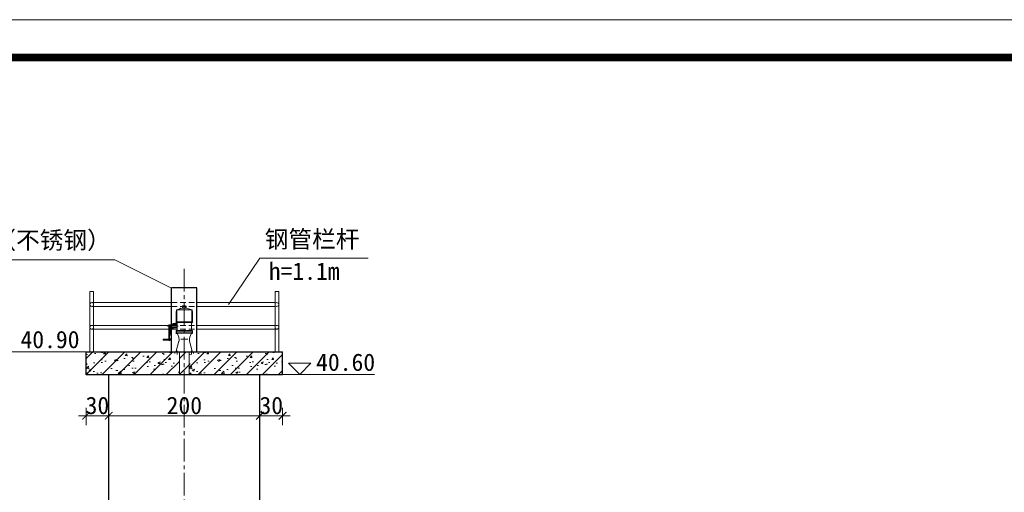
# Model space of a CAD drawing. Extents: x -27255 to 1448651, y 31034 to 8081248.
# Tile 283 of 580: x 583859 to 583989, y 3865159 to 3865222. Entities that reach past the tile are written whole.
import ezdxf
from ezdxf.lldxf.tags import DXFTag

# ---------------------------------------------------------------- set-up
doc = ezdxf.new("R2010")
doc.units = 0
doc.header["$PDMODE"] = 32
doc.header["$PDSIZE"] = 0.2
doc.linetypes.add('CENTER2', pattern=[1.125, 0.75, -0.125, 0.125, -0.125])
doc.linetypes.add('HIDDEN', pattern=[0.375, 0.25, -0.125])
doc.layers.get('0').update_dxf_attribs({"linetype": 'CONTINUOUS'})
doc.layers.get('Defpoints').update_dxf_attribs({"linetype": 'CONTINUOUS'})
for name, color, linetype, lineweight in [('0.09中心线', 1, 'DASHDOT2', 9), ('0.09标注线', 3, 'CONTINUOUS', 9), ('0.13填充', 8, 'CONTINUOUS', 9), ('0.13文字', 3, 'CONTINUOUS', 13), ('0.13轮廓', 4, 'CONTINUOUS', 13), ('0.15红线', 1, 'CONTINUOUS', 15), ('0.30粗线', 7, 'CONTINUOUS', 30), ('图框', 7, 'CONTINUOUS', 20), ('细实线', 3, 'CONTINUOUS', 20), ('细线', 7, 'CONTINUOUS', 15)]:
    doc.layers.add(name, color=color, linetype=linetype, lineweight=lineweight)
doc.styles.add('-仿宋_GB2312', font='FangSong_GB2312.ttf')
tags = doc.linetypes.add('DASHDOT2', pattern=[0.5, 0.25, -0.125, 0, -0.125]).pattern_tags.tags
tags[10:11] = [DXFTag(74, 4), DXFTag(75, 0), DXFTag(340, '0'), DXFTag(46, 1.0), DXFTag(50, 0.0), DXFTag(44, 0.0), DXFTag(45, 0.0)]
tags[8:9] = [DXFTag(74, 4), DXFTag(75, 0), DXFTag(340, '0'), DXFTag(46, 1.0), DXFTag(50, 0.0), DXFTag(44, 0.0), DXFTag(45, 0.0)]
tags[6:7] = [DXFTag(74, 4), DXFTag(75, 0), DXFTag(340, '0'), DXFTag(46, 1.0), DXFTag(50, 0.0), DXFTag(44, 0.0), DXFTag(45, 0.0)]
tags[4:5] = [DXFTag(74, 4), DXFTag(75, 0), DXFTag(340, '0'), DXFTag(46, 1.0), DXFTag(50, 0.0), DXFTag(44, 0.0), DXFTag(45, 0.0)]
doc.dimstyles.new('zzzz STANDARD', dxfattribs={"dimtxt": 2.3, "dimasz": 1, "dimexe": 1.25, "dimexo": 1.5, "dimgap": 0.2, "dimtad": 1, "dimdec": 0, "dimlfac": 10, "dimzin": 0, "dimdsep": 46, "dimtxsty": '-仿宋_GB2312', "dimblk": 'ARCHTICK', "dimcen": 0.09, "dimadec": 0, "dimazin": 0, "dimtfac": 1, "dimtdec": 0, "dimtix": 1, "dimtmove": 2, "dimatfit": 3, "dimfxl": 1.7, "dimfxlon": 1, "dimtolj": 1, "dimtzin": 0, "dimlwd": 9, "dimlwe": 9, "dimarcsym": 0})
doc.dimstyles.new('副本 (3) (2) STANDARD', dxfattribs={"dimtxt": 2.5, "dimasz": 1, "dimexe": 1.2, "dimexo": 1, "dimgap": 0.5, "dimtad": 1, "dimdec": 1, "dimzin": 0, "dimdsep": 46, "dimtxsty": '-仿宋_GB2312', "dimblk": 'ARCHTICK', "dimcen": 0.09, "dimadec": 0, "dimazin": 0, "dimtfac": 1, "dimtdec": 1, "dimtix": 1, "dimtmove": 2, "dimatfit": 3, "dimfxl": 1.2, "dimfxlon": 1, "dimtolj": 1, "dimtzin": 0, "dimarcsym": 0})
pattern_1 = [(45, (583880.0544, 3865175.0306), (-1.06066, 1.06066), [])]
pattern_2 = [(45, (583867.7052, 3865175.0306), (-1.06066, 1.06066), [])]

# ---------------------------------------------------------------- blocks, each defined once
blk = doc.blocks.new('jhl')
at = {"layer": '细线'}
for p, q in [((51325.3, 30119.2), (51290.6, 30119.2)), ((51291.1, 30120.6), (51291.1, 30089.9)), ((51291.5, 30119.2), (51303.1, 30123.2)), ((51303.1, 30123.2), (51312.7, 30123.2)), ((51304.9, 30128.6), (51304, 30127.6)), ((51304, 30127.6), (51311.8, 30127.6)), ((51304, 30123.2), (51304, 30127.6)), ((51304.9, 30128.6), (51310.9, 30128.6)), ((51304.9, 30123.2), (51304.9, 30127.6)), ((51310.9, 30128.6), (51311.8, 30127.6)), ((51310.9, 30127.6), (51310.9, 30123.2)), ((51311.8, 30127.6), (51311.8, 30123.2)), ((51324.3, 30119.2), (51312.7, 30123.2)), ((51315.5, 30122.2), (51315.8, 30123.2)), ((51315.8, 30123.2), (51317.7, 30122.5)), ((51315.9, 30122.1), (51316.2, 30123.1)), ((51317.4, 30122.6), (51317, 30121.7)), ((51317.7, 30122.5), (51317.4, 30121.6)), ((51324.7, 30120.6), (51324.7, 30089.9)), ((51289.6, 30094.4), (51289.6, 30092.6)), ((51326.2, 30093.4), (51289.6, 30093.4)), ((51290.8, 30091.5), (51325.1, 30091.5)), ((51292.4, 30091.5), (51292.4, 30073.9)), ((51323.4, 30091.5), (51323.4, 30073.9)), ((51326.2, 30094.4), (51326.2, 30092.6)), ((51289.6, 30069), (51289.6, 30073.9)), ((51289.6, 30073.9), (51326.2, 30073.9)), ((51326.2, 30070.9), (51289.6, 30070.9)), ((51290.8, 30074.9), (51290.8, 30066.9)), ((51321.2, 30083.9), (51345.2, 30083.9)), ((51323.4, 30089.7), (51332.1, 30089.7)), ((51323.4, 30087.4), (51337, 30087.4)), ((51323.4, 30080.4), (51337, 30080.4)), ((51323.4, 30077.7), (51332.1, 30077.7)), ((51325, 30074.9), (51325, 30066.9)), ((51326.2, 30073.9), (51326.2, 30069)), ((51332.1, 30089.7), (51337, 30087.4)), ((51332.1, 30089.7), (51332.1, 30087.4)), ((51332.1, 30080.4), (51332.1, 30077.7)), ((51332.1, 30077.7), (51337, 30080.4)), ((51337, 30087.4), (51337, 30080.4)), ((51341.9, 30086.2), (51337, 30086.2)), ((51338.6, 30081.7), (51337, 30081.7)), ((51338.6, 30081.7), (51338.6, 30083.7)), ((51338.6, 30081.7), (51338.6, 30068.9)), ((51339.9, 30083.7), (51339.9, 30068.9)), ((51341.9, 30081.7), (51339.9, 30081.7)), ((51341.9, 30086.2), (51341.9, 30051.7)), ((51296.2, 30050.4), (51290.4, 30028.3)), ((51325.1, 30067.9), (51290.8, 30067.9)), ((51293.1, 30066.6), (51295.5, 30059.4)), ((51300, 30054.9), (51315.8, 30054.9)), ((51319.6, 30050.4), (51325.5, 30028.3)), ((51322.7, 30066.6), (51320.3, 30059.4)), ((51338.6, 30068.9), (51340.5, 30060.9)), ((51341.9, 30056.2), (51339.7, 30056.2)), ((51339.7, 30056.2), (51339.7, 30051.7)), ((51341.9, 30051.7), (51339.7, 30051.7)), ((51339.9, 30068.9), (51341.9, 30060.5)), ((51340.5, 30060.9), (51340.5, 30056.2)), ((51354.8, 30055.1), (51341.9, 30055.1)), ((51354.8, 30052.9), (51341.9, 30052.9)), ((51344.1, 30055.1), (51344.1, 30052.9)), ((51344.8, 30055.1), (51344.8, 30052.9)), ((51354.8, 30055.1), (51354.8, 30052.9)), ((51288.4, 30026.7), (51327.4, 30026.7)), ((51292, 30029.4), (51292, 30020.9)), ((51323.8, 30029.4), (51323.8, 30020.9)), ((51287.3, 30025.6), (51287.3, 30023.5)), ((51328.5, 30025.6), (51328.5, 30023.5))]:
    blk.add_line(p, q, dxfattribs=at)
for centre, radius, start, end in [((51572, 30096.2), 282.4, 175.3154, 180.3692), ((51043.8, 30096.2), 282.4, 359.6308, 4.6846), ((51290.8, 30092.6), 1.12, 180, 270), ((51325.1, 30092.6), 1.12, 270, 0), ((51337.7, 30083.7), 0.938, 0, 90), ((51340.9, 30083.7), 0.938, 90, 180), ((51290.8, 30069), 1.12, 180, 270), ((51291.4, 30066), 1.88, 18.4349, 90), ((51277.8, 30053.5), 18.8, 350.3673, 18.4349), ((51338.1, 30053.5), 18.8, 161.5651, 189.6327), ((51324.4, 30066), 1.88, 90, 161.5651), ((51325.1, 30069), 1.12, 270, 0), ((51339.9, 30053.9), 2.27, 96.7496, 263.2504), ((51288.4, 30025.6), 1.12, 90, 180), ((51288.5, 30028.6), 1.88, 270, 350.3673), ((51327.3, 30028.6), 1.88, 189.6327, 270), ((51327.4, 30025.6), 1.12, 0, 90)]:
    blk.add_arc(centre, radius, start, end, dxfattribs=at)
blk = doc.blocks.new('_ARCHTICK')
at = {"color": 0, "linetype": 'ByBlock', "const_width": 0.15}
blk.add_lwpolyline([(-0.5, -0.5), (0.5, 0.5)], dxfattribs=at)
blk = doc.blocks.new('*D2734')
at = {"layer": '0.09标注线', "color": 0, "lineweight": -2}
for p, q in [((583870.71, 3865155.72), (583870.71, 3865153.35)), ((583890.71, 3865155.73), (583890.71, 3865153.35)), ((583870.71, 3865154.55), (583890.71, 3865154.55))]:
    blk.add_line(p, q, dxfattribs=at)
at = {"layer": 'Defpoints', "color": 0, "lineweight": 13}
for p in [(583870.71, 3865172.03, 2.84), (583890.71, 3865172.03, 2.63), (583890.71, 3865154.55)]:
    blk.add_point(p, dxfattribs=at)
at = {"layer": '0.09标注线', "color": 0, "lineweight": -2, "rotation": 180}
blk.add_blockref('_ARCHTICK', (583870.71, 3865154.55), dxfattribs=at)
at = {"layer": '0.09标注线', "color": 0, "lineweight": -2}
blk.add_blockref('_ARCHTICK', (583890.71, 3865154.55), dxfattribs=at)
at = {"layer": '0.09标注线', "color": 0, "insert": (583880.71, 3865156.3), "char_height": 2.5, "attachment_point": 5, "style": '-仿宋_GB2312'}
blk.add_mtext('\\A1;200', dxfattribs=at)
blk = doc.blocks.new('*D2772')
at = {"layer": '0.13文字', "color": 0, "linetype": 'Continuous', "lineweight": 9}
for p, q in [((583867.71, 3865170.64), (583867.71, 3865168.34)), ((583870.71, 3865170.64), (583870.71, 3865168.34)), ((583867.71, 3865169.59), (583866.71, 3865169.59)), ((583867.71, 3865169.59), (583870.71, 3865169.59)), ((583870.71, 3865169.59), (583871.71, 3865169.59))]:
    blk.add_line(p, q, dxfattribs=at)
at = {"layer": 'Defpoints', "color": 0, "linetype": 'Continuous', "lineweight": 13}
for p in [(583867.71, 3865175.03, 5.38), (583870.71, 3865175.03, 5.32), (583870.71, 3865169.59)]:
    blk.add_point(p, dxfattribs=at)
at = {"layer": '0.13文字', "color": 0, "linetype": 'Continuous', "lineweight": 9}
blk.add_blockref('_ARCHTICK', (583867.71, 3865169.59), dxfattribs=at)
at = {"layer": '0.13文字', "color": 0, "linetype": 'Continuous', "lineweight": 9, "rotation": 180}
blk.add_blockref('_ARCHTICK', (583870.71, 3865169.59), dxfattribs=at)
at = {"layer": '0.13文字', "color": 0, "linetype": 'Continuous', "lineweight": 13, "insert": (583869.21, 3865170.94), "char_height": 2.3, "attachment_point": 5, "style": '-仿宋_GB2312'}
blk.add_mtext('\\A1;30', dxfattribs=at)
blk = doc.blocks.new('*D2773')
at = {"layer": '0.13文字', "color": 0, "linetype": 'Continuous', "lineweight": 9}
for p, q in [((583870.71, 3865170.64), (583870.71, 3865168.34)), ((583890.71, 3865170.64), (583890.71, 3865168.34)), ((583870.71, 3865169.59), (583890.71, 3865169.59))]:
    blk.add_line(p, q, dxfattribs=at)
at = {"layer": 'Defpoints', "color": 0, "linetype": 'Continuous', "lineweight": 13}
for p in [(583870.71, 3865175.03, 5.32), (583890.71, 3865175.03, 5.38), (583890.71, 3865169.59)]:
    blk.add_point(p, dxfattribs=at)
at = {"layer": '0.13文字', "color": 0, "linetype": 'Continuous', "lineweight": 9, "rotation": 180}
blk.add_blockref('_ARCHTICK', (583870.71, 3865169.59), dxfattribs=at)
at = {"layer": '0.13文字', "color": 0, "linetype": 'Continuous', "lineweight": 9}
blk.add_blockref('_ARCHTICK', (583890.71, 3865169.59), dxfattribs=at)
at = {"layer": '0.13文字', "color": 0, "linetype": 'Continuous', "lineweight": 13, "insert": (583880.71, 3865170.94), "char_height": 2.3, "attachment_point": 5, "style": '-仿宋_GB2312'}
blk.add_mtext('\\A1;200', dxfattribs=at)
blk = doc.blocks.new('*D2774')
at = {"layer": '0.13文字', "color": 0, "linetype": 'Continuous', "lineweight": 9}
for p, q in [((583890.71, 3865170.64), (583890.71, 3865168.34)), ((583893.71, 3865170.64), (583893.71, 3865168.34)), ((583890.71, 3865169.59), (583889.71, 3865169.59)), ((583890.71, 3865169.59), (583893.71, 3865169.59)), ((583893.71, 3865169.59), (583894.71, 3865169.59))]:
    blk.add_line(p, q, dxfattribs=at)
at = {"layer": 'Defpoints', "color": 0, "linetype": 'Continuous', "lineweight": 13}
for p in [(583890.71, 3865175.03, 5.38), (583893.71, 3865175.03, 5.38), (583893.71, 3865169.59)]:
    blk.add_point(p, dxfattribs=at)
at = {"layer": '0.13文字', "color": 0, "linetype": 'Continuous', "lineweight": 9}
blk.add_blockref('_ARCHTICK', (583890.71, 3865169.59), dxfattribs=at)
at = {"layer": '0.13文字', "color": 0, "linetype": 'Continuous', "lineweight": 9, "rotation": 180}
blk.add_blockref('_ARCHTICK', (583893.71, 3865169.59), dxfattribs=at)
at = {"layer": '0.13文字', "color": 0, "linetype": 'Continuous', "lineweight": 13, "insert": (583892.21, 3865170.94), "char_height": 2.3, "attachment_point": 5, "style": '-仿宋_GB2312'}
blk.add_mtext('\\A1;30', dxfattribs=at)
blk = doc.blocks.new('d4trtg')
at = {"lineweight": 0}
blk.add_line((653868.4, 3902577.3), (658071.2, 3902577.3), dxfattribs=at)
at = {"lineweight": 0, "const_width": 10}
blk.add_lwpolyline([(654118.6, 3902527.3), (658021.2, 3902527.3), (658021.2, 3899655.4), (654118.6, 3899655.4)], close=True, dxfattribs=at)

msp = doc.modelspace()

# ---------------------------------------------------------------- hatches: boundary and pattern name
at = {"layer": '0.13填充', "ltscale": 0.005}
h = msp.add_hatch(dxfattribs=at)
h.set_pattern_fill('ANSI31', color=256, scale=12, style=0)
h.set_pattern_definition(pattern_2)
h.paths.add_polyline_path([(583880.05439, 3865178.03055), (583879.53524, 3865178.03055), (583867.70524, 3865178.03055), (583867.70524, 3865175.03055), (583880.05439, 3865175.03055)])
h = msp.add_hatch(dxfattribs=at)
h.set_pattern_fill('AR-CONC', color=256, scale=0.4, style=0)
h.set_pattern_definition([(50, (583867.7052, 3865175.0306), (2.86904, -0.251), [0.3, -3.3]), (355, (583867.7052, 3865175.0306), (-0.555, 3.0088), [0.24, -2.64]), (100.451, (583867.9443, 3865175.0096), (2.31404, 2.75776), [0.25496, -2.80457]), (46.184, (583867.7052, 3865175.8306), (4.269, -0.6621), [0.45, -4.95]), (96.636, (583868.061, 3865175.7754), (3.7387, 3.8965), [0.3824, -4.2069]), (351.184, (583867.7052, 3865175.8306), (3.7386, 3.8965), [0.36, -3.96]), (21, (583868.1052, 3865175.6306), (2.38763, -1.61048), [0.3, -3.3]), (326, (583868.1052, 3865175.6306), (0.97326, 2.9006), [0.24, -2.64]), (71.451, (583868.3042, 3865175.4963), (3.3609, 1.2901), [0.25496, -2.80457]), (37.5, (583867.7052, 3865175.0306), (0.04864, 1.331575), [0, -2.608, 0, -2.68, 0, -2.65]), (7.5, (583867.7052, 3865175.0306), (1.05228, 1.57765), [0, -1.528, 0, -2.548, 0, -1.01]), (327.5, (583866.8132, 3865175.0306), (2.13529, -0.09022), [0, -1, 0, -3.12, 0, -4.14]), (317.5, (583866.4132, 3865175.0306), (2.33274, 0.40042), [0, -1.3, 0, -2.072, 0, -2.94])])
h.paths.add_polyline_path([(583867.70524, 3865178.03055), (583867.70524, 3865175.03055), (583880.05439, 3865175.03055), (583880.05439, 3865178.03055), (583879.53524, 3865178.03055)])
h = msp.add_hatch(dxfattribs=at)
h.set_pattern_fill('ANSI31', color=256, scale=12, style=0)
h.set_pattern_definition(pattern_1)
h.paths.add_polyline_path([(583880.70524, 3865178.03055), (583880.05439, 3865178.03055), (583880.05439, 3865175.03055), (583880.70524, 3865175.03055)])
h = msp.add_hatch(dxfattribs=at)
h.set_pattern_fill('ANSI31', color=256, scale=12, style=0)
h.set_pattern_definition(pattern_1)
h.paths.add_polyline_path([(583881.35609, 3865178.03055), (583880.70524, 3865178.03055), (583880.70524, 3865175.03055), (583881.35609, 3865175.03055)])
h = msp.add_hatch(dxfattribs=at)
h.set_pattern_fill('AR-CONC', color=256, scale=0.4, style=0)
h.set_pattern_definition([(50, (583881.356, 3865175.0306), (2.86904, -0.251), [0.3, -3.3]), (355, (583881.356, 3865175.0306), (-0.555, 3.0088), [0.24, -2.64]), (100.451, (583881.5952, 3865175.0096), (2.31404, 2.75776), [0.25496, -2.80457]), (46.184, (583881.356, 3865175.8306), (4.269, -0.6621), [0.45, -4.95]), (96.636, (583881.712, 3865175.7754), (3.7387, 3.8965), [0.3824, -4.2069]), (351.184, (583881.356, 3865175.8306), (3.7386, 3.8965), [0.36, -3.96]), (21, (583881.756, 3865175.6306), (2.38763, -1.61048), [0.3, -3.3]), (326, (583881.756, 3865175.6306), (0.97326, 2.9006), [0.24, -2.64]), (71.451, (583881.955, 3865175.4963), (3.3609, 1.2901), [0.25496, -2.80457]), (37.5, (583881.3561, 3865175.0306), (0.04864, 1.331575), [0, -2.608, 0, -2.68, 0, -2.65]), (7.5, (583881.3561, 3865175.0306), (1.05228, 1.57765), [0, -1.528, 0, -2.548, 0, -1.01]), (327.5, (583880.4641, 3865175.0306), (2.13529, -0.09022), [0, -1, 0, -3.12, 0, -4.14]), (317.5, (583880.064, 3865175.0306), (2.33274, 0.40042), [0, -1.3, 0, -2.072, 0, -2.94])])
edge = h.paths.add_edge_path()
edge.add_line((583893.70524, 3865178.03055), (583881.91478, 3865178.03055))
edge.add_ellipse((583881.87524, 3865177.96305), major_axis=(0.04773, 0.04773), ratio=1, start_angle=315, end_angle=405)
edge.add_ellipse((583881.869, 3865178.14305), major_axis=(-0.07955, 0.07955), ratio=1, start_angle=54.6327181, end_angle=135)
edge.add_line((583881.869, 3865178.03055), (583881.35609, 3865178.03055))
edge.add_line((583881.35609, 3865178.03055), (583881.35609, 3865175.03055))
edge.add_line((583881.35609, 3865175.03055), (583893.70524, 3865175.03055))
edge.add_line((583893.70524, 3865175.03055), (583893.70524, 3865178.03055))
h = msp.add_hatch(dxfattribs=at)
h.set_pattern_fill('ANSI31', color=256, scale=12, style=0)
h.set_pattern_definition(pattern_2)
edge = h.paths.add_edge_path()
edge.add_line((583893.70524, 3865178.03055), (583881.91478, 3865178.03055))
edge.add_ellipse((583881.87524, 3865177.96305), major_axis=(0.04773, 0.04773), ratio=1, start_angle=315, end_angle=405)
edge.add_ellipse((583881.869, 3865178.14305), major_axis=(-0.07955, 0.07955), ratio=1, start_angle=54.6327181, end_angle=135)
edge.add_line((583881.869, 3865178.03055), (583881.35609, 3865178.03055))
edge.add_line((583881.35609, 3865178.03055), (583881.35609, 3865175.03055))
edge.add_line((583881.35609, 3865175.03055), (583893.70524, 3865175.03055))
edge.add_line((583893.70524, 3865175.03055), (583893.70524, 3865178.03055))

# ---------------------------------------------------------------- linework, layer by layer
at = {"layer": '0.09中心线', "ltscale": 3}
for p, q in [((583880.05439, 3865178.03055, 5.03382), (583880.05439, 3865175.03055, 5.03382)), ((583881.35609, 3865178.03055, 5.03382), (583881.35609, 3865175.03055, 5.03382))]:
    msp.add_line(p, q, dxfattribs=at)
at = {"layer": '0.09标注线'}
for p, q in [((583871.52601, 3865190.19641, 5.37948), (583838.30824, 3865190.19641, 5.37948)), ((583871.52601, 3865190.19641, 5.37948), (583878.92738, 3865186.49758, 5.37948)), ((583886.53327, 3865184.327, 5.37948), (583890.68063, 3865190.42928, 5.37948)), ((583905.01146, 3865190.42928, 5.37948), (583890.68063, 3865190.42928, 5.37948)), ((583854.08118, 3865178.03055, 5.37948), (583867.70524, 3865178.03055, 5.37948)), ((583894.50791, 3865176.53027, 5.37948), (583895.97735, 3865175.06083, 5.37948)), ((583894.50791, 3865176.53027, 5.37948), (583897.44679, 3865176.53027, 5.37948)), ((583895.97735, 3865175.06083, 5.37948), (583897.44679, 3865176.53027, 5.37948)), ((583893.70524, 3865175.03055, 5.37948), (583905.87021, 3865175.03055, 5.37948))]:
    msp.add_line(p, q, dxfattribs=at)
at = {"layer": '0.13文字', "linetype": 'Continuous', "lineweight": 13}
msp.add_line((582175.00285, 3865221.97935), (587865.89025, 3865221.97935), dxfattribs=at)
at = {"layer": '0.13轮廓', "linetype": 'HIDDEN', "ltscale": 3}
for p, q in [((583879.03319, 3865184.55226, 5.03382), (583882.37729, 3865184.55226, 5.03382)), ((583879.03319, 3865184.05226, 5.03382), (583882.37729, 3865184.05226, 5.03382)), ((583879.03319, 3865181.54007, 5.03382), (583882.37729, 3865181.54007, 5.03382)), ((583879.03319, 3865181.04007, 5.03382), (583882.37729, 3865181.04007, 5.03382))]:
    msp.add_line(p, q, dxfattribs=at)
at = {"layer": '0.15红线'}
for p, q in [((583868.20524, 3865178.03055, 5.37948), (583868.20524, 3865186.03055, 5.37948)), ((583868.70524, 3865186.03055, 5.37948), (583868.20524, 3865186.03055, 5.37948)), ((583868.70524, 3865178.03055, 5.37948), (583868.70524, 3865186.03055, 5.37948)), ((583892.70524, 3865178.03055, 5.37948), (583892.70524, 3865186.03055, 5.37948)), ((583892.70524, 3865186.03055, 5.37948), (583893.20524, 3865186.03055, 5.37948)), ((583893.20524, 3865178.03055, 5.37948), (583893.20524, 3865186.03055, 5.37948)), ((583879.03319, 3865184.55226, 5.37948), (583868.45524, 3865184.55226, 5.37948)), ((583892.70524, 3865184.55226, 5.37948), (583882.37729, 3865184.55226, 5.37948)), ((583879.03319, 3865184.05226, 5.37948), (583868.45524, 3865184.05226, 5.37948)), ((583892.70524, 3865184.05226, 5.37948), (583882.37729, 3865184.05226, 5.37948)), ((583879.03319, 3865181.54007, 5.37948), (583868.45524, 3865181.54007, 5.37948)), ((583879.03319, 3865181.04007, 5.37948), (583868.45524, 3865181.04007, 5.37948)), ((583892.70524, 3865181.54007, 5.37948), (583882.37729, 3865181.54007, 5.37948)), ((583892.70524, 3865181.04007, 5.37948), (583882.37729, 3865181.04007, 5.37948))]:
    msp.add_line(p, q, dxfattribs=at)
for centre in [(583868.45524, 3865184.30226, 5.37948), (583892.95524, 3865184.30226, 5.37948), (583868.45524, 3865181.29007, 5.37948), (583892.95524, 3865181.29007, 5.37948)]:
    msp.add_circle(centre, 0.25, dxfattribs=at)
at = {"layer": '0.30粗线'}
for p, q in [((583879.03319, 3865178.03055, 5.03382), (583879.03319, 3865186.49758, 5.03382)), ((583882.37729, 3865186.49758, 5.03382), (583879.03319, 3865186.49758, 5.03382)), ((583882.37729, 3865178.03055, 5.03382), (583882.37729, 3865186.49758, 5.03382)), ((583867.70524, 3865178.03055, 5.37948), (583893.70524, 3865178.03055, 5.37948)), ((583867.70524, 3865175.03055, 5.37948), (583867.70524, 3865178.03055, 5.37948)), ((583893.70524, 3865175.03055, 5.37948), (583893.70524, 3865178.03055, 5.37948)), ((583867.70524, 3865175.03055, 5.37948), (583893.70524, 3865175.03055, 5.37948)), ((583870.70524, 3865137.03055, 4.4503), (583870.70524, 3865175.03055, 5.32202)), ((583890.70688, 3865133.03055), (583890.70531, 3865175.03055))]:
    msp.add_line(p, q, dxfattribs=at)
at = {"layer": '细实线', "color": 1, "linetype": 'CENTER2', "lineweight": 13, "ltscale": 4}
msp.add_line((583880.70516, 3865132.03055, 5.04879), (583880.70524, 3865189.49758, 5.03382), dxfattribs=at)

# ---------------------------------------------------------------- block references
at = {"layer": '0.15红线', "xscale": -0.06000000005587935, "yscale": 0.06000000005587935, "zscale": 0.06000000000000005}
msp.add_blockref('jhl', (586959.17962, 3863376.42726, 5.03382), dxfattribs=at)
at = {"layer": '图框', "xscale": 0.09999999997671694, "yscale": 0.1000000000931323, "zscale": 0.1}
msp.add_blockref('d4trtg', (518369.82659, 3474964.24536), dxfattribs=at)

# ---------------------------------------------------------------- texts
at = {"layer": '0.09标注线', "char_height": 2.296, "style": '-仿宋_GB2312'}
for s, insert, width, attachment_point in [('启闭机保护罩（不锈钢）', (583870.97858, 3865193.97083, 5.37948), 35.7275635, 3), ('{\\C3;钢管栏杆}', (583903.88066, 3865194.0903, 2.95278), 29.925226, 3), ('{\\C3;h=1.1m}', (583901.24865, 3865189.86358, 2.95278), 29.925226, 3), ('40.90', (583859.03407, 3865180.82165, 5.37948), 15.6807882, 1), ('40.60', (583898.14338, 3865177.82165, 5.37948), 15.6807882, 1)]:
    msp.add_mtext(s, dxfattribs=dict(at, insert=insert, width=width, attachment_point=attachment_point))

# ---------------------------------------------------------------- dimensions: what is measured, and where the dimension line sits
at = {"layer": '0.09标注线'}
dim = msp.add_linear_dim(base=(583890.70543, 3865154.54898, 2.41127), p1=(583870.70524, 3865172.03055, 5.2532), p2=(583890.70543, 3865172.03055, 5.04003), dimstyle='副本 (3) (2) STANDARD', override={"dimdec": 0, "dimlfac": 10}, dxfattribs=at)
dim.commit()
dim.dimension.update_dxf_attribs({"geometry": '*D2734', "text_midpoint": (583880.70533, 3865156.29898, 2.41127)})
at = {"layer": '0.13文字', "linetype": 'Continuous', "lineweight": 13}
for base, p1, p2, picture, middle in [((583870.70524, 3865169.58559), (583867.70524, 3865175.03055, 5.37948), (583870.70524, 3865175.03055, 5.32202), '*D2772', (583869.20524, 3865170.93559)), ((583890.70531, 3865169.58559), (583870.70524, 3865175.03055, 5.32202), (583890.70531, 3865175.03055, 5.37948), '*D2773', (583880.70528, 3865170.93559)), ((583893.70524, 3865169.58559), (583890.70531, 3865175.03055, 5.37948), (583893.70524, 3865175.03055, 5.37948), '*D2774', (583892.20528, 3865170.93559))]:
    dim = msp.add_linear_dim(base=base, p1=p1, p2=p2, dimstyle='zzzz STANDARD', dxfattribs=at)
    dim.commit()
    dim.dimension.update_dxf_attribs({"geometry": picture, "text_midpoint": middle})

doc.saveas('drawing.dxf')
